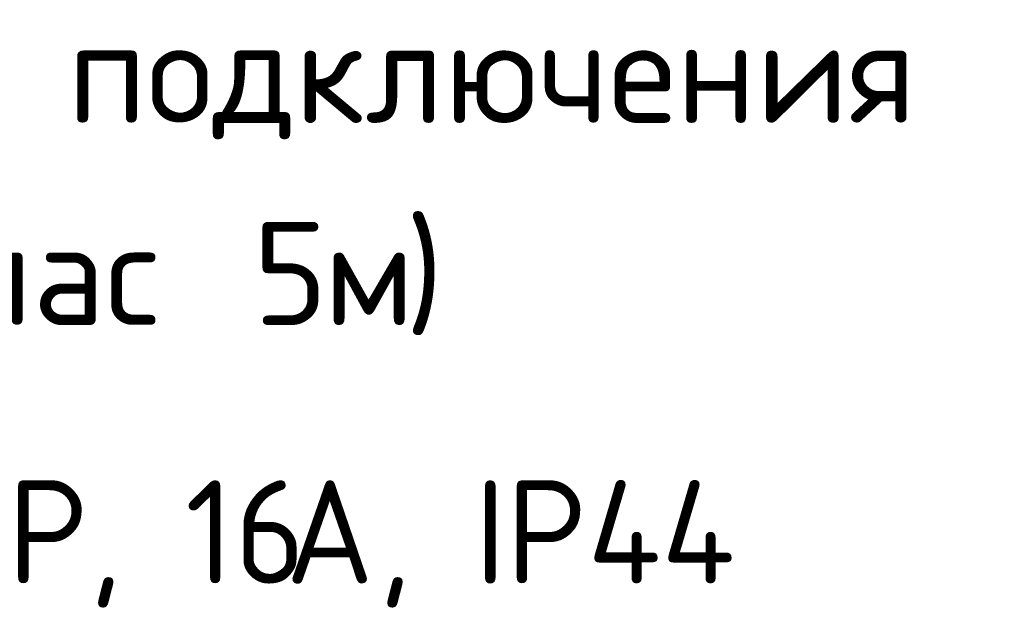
# Model space of a CAD drawing. Header units: millimetres. Extents: x -32229 to 291619, y -13689 to 125138.
# Tile 558 of 565: x 158890 to 161276, y 1296 to 2727. Entities that reach past the tile are written whole.
import ezdxf

# ---------------------------------------------------------------- set-up
doc = ezdxf.new("R2010")
doc.units = ezdxf.units.MM
doc.layers.add('G-____-____-TEXT', color=7, linetype='Continuous', lineweight=9)
doc.styles.add('GOST Common_9', font='GOST_Common.ttf', dxfattribs={"height": 250})
doc.styles.add('ISOCPEUR', font='isocpeur.ttf', dxfattribs={"height": 250})

msp = doc.modelspace()

# ---------------------------------------------------------------- texts
at = {"layer": 'G-____-____-TEXT', "char_height": 250, "attachment_point": 1}
for s, insert, width, style in [('\\fISOCPEUR|b0|i0|c204|p34|; ', (161002.3, 2726.6), 56.118, 'ISOCPEUR'), ('подключения', (159004.6, 2726.6), 2421.096, 'ISOCPEUR'), ('\\fISOCPEUR|b0|i0|c204|p34|;)', (159824.9, 2237.1), 120.253, 'ISOCPEUR'), (' 5', (159295.7, 2237.1), 400.844, 'ISOCPEUR'), ('запас', (158402.7, 2237.1), 1082.278, 'ISOCPEUR'), ('\\fISOCPEUR|b0|i0|c204|p34|;м', (159626.4, 2237.1), 240.506, 'ISOCPEUR'), ('\\fGOST Common|b0|i0|c204|p34|;Р', (158859.1, 1611.2), 240.506, 'GOST Common_9'), (', 16', (159057.6, 1611.2), 577.215, 'GOST Common_9'), ('\\fGOST Common|b0|i0|c204|p34|;А', (159533.8, 1611.2), 272.574, 'GOST Common_9'), (', IP44', (159758.7, 1611.2), 1018.143, 'GOST Common_9')]:
    msp.add_mtext(s, dxfattribs=dict(at, insert=insert, width=width, style=style))

doc.saveas('drawing.dxf')
